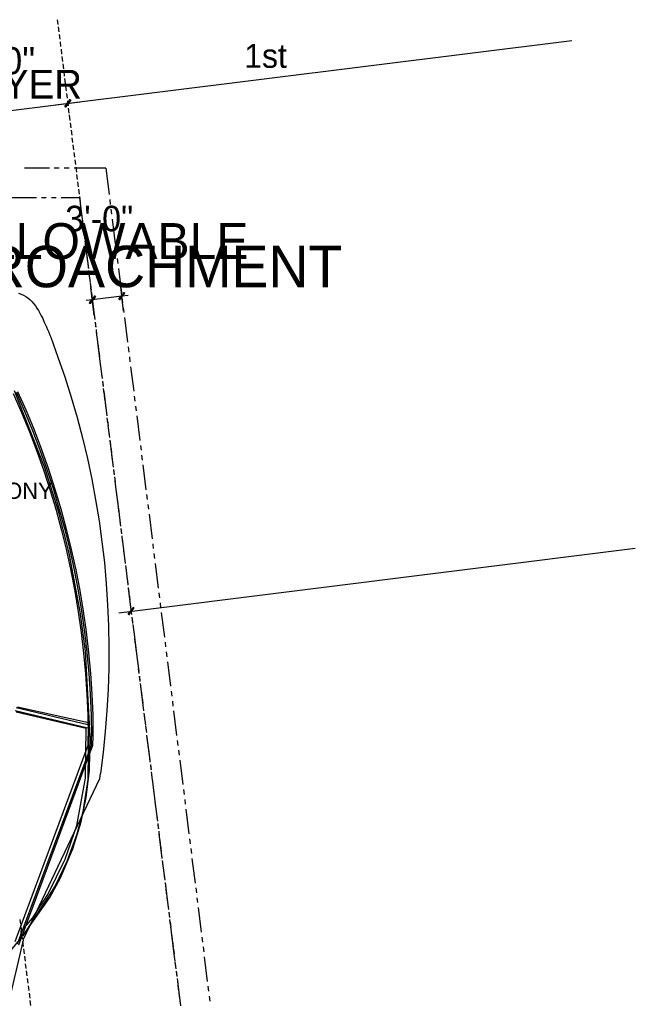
# Model space of a CAD drawing. Header units: feet. Extents: x -79 to 198, y -22 to 181.
# Tile 318 of 318: x 136 to 198, y 79 to 178. Entities that reach past the tile are written whole.
import ezdxf
from ezdxf.enums import TextEntityAlignment as Align

# ---------------------------------------------------------------- set-up
doc = ezdxf.new("R2010")
doc.units = ezdxf.units.FT
for name, color, linetype in [('A-AREA-UNIDAD', 30, 'CONTINUOUS'), ('A-LINEA', 7, 'CONTINUOUS'), ('A-LINEA-FINA', 9, 'CONTINUOUS'), ('A-TEXTO-PDF', 3, 'CONTINUOUS')]:
    doc.layers.add(name, color=color, linetype=linetype)

msp = doc.modelspace()

# ---------------------------------------------------------------- linework, layer by layer
at = {"layer": 'A-AREA-UNIDAD'}
for points in [[(136.08, 108.9244), (143.232, 107.3244), (143.168, 101.5644), (142.64, 98.3289), (142.048, 96.0533), (141.04, 93.2978), (139.872, 90.8444), (136.608, 85.8133), (139.328, 89.6533), (140.4, 91.6444), (141.632, 94.5778), (142.48, 97.2978), (143.008, 99.7689), (143.328, 102.5244), (143.392, 105.9378), (142.912, 114.5244), (142.4, 118.4889), (141.28, 124.4089), (140.192, 128.6578), (138.8, 133.1378), (135.76, 140.7822)], [(133.76, 82.2933), (136.4, 85.5644), (136.448, 86.24), (137.568, 87.5733), (139.12, 89.9733), (140.88, 93.5289), (142.048, 96.9244), (142.912, 101.7244), (143.008, 106.7378), (135.92, 108.3733)]]:
    msp.add_lwpolyline(points, dxfattribs=at)
at = {"layer": 'A-LINEA'}
for p, q in [((140.08, 178.2444), (140.1333, 177.7511)), ((140.1733, 177.5111), (140.2267, 177.0044)), ((139.8933, 169.6444), (191.9867, 176.1511)), ((140.2667, 176.7644), (140.32, 176.2711)), ((140.36, 176.0178), (140.4133, 175.5244)), ((140.4533, 175.2711), (140.5067, 174.7778)), ((140.5467, 174.5244), (140.6, 174.0311)), ((140.64, 173.7911), (140.6933, 173.2844)), ((140.7333, 173.0444), (140.7867, 172.5511)), ((140.8133, 172.2978), (140.88, 171.8044)), ((140.9067, 171.5511), (140.9733, 171.0578)), ((125.0133, 167.7778), (142.3733, 169.9511)), ((141, 170.8044), (141.0667, 170.3111)), ((141.0933, 170.0578), (141.16, 169.5644)), ((141.1867, 169.3244), (141.2533, 168.8178)), ((141.28, 168.6578), (141.2933, 168.5511)), ((141.28, 168.6578), (141.2933, 168.5511)), ((141.28, 168.5778), (141.3467, 168.0844)), ((141.3733, 167.8311), (141.44, 167.3378)), ((141.4667, 167.0844), (141.5333, 166.5911)), ((141.56, 166.3378), (141.6267, 165.8444)), ((141.6533, 165.6044), (141.72, 165.0978)), ((141.7467, 164.8578), (141.8133, 164.3644)), ((141.84, 164.1111), (141.9067, 163.6178)), ((139.28, 163.2578), (136.7733, 163.2578)), ((140.28, 163.2578), (139.7733, 163.2578)), ((141.28, 163.2578), (140.7733, 163.2578)), ((144.9733, 163.2578), (141.7733, 163.2578)), ((141.9333, 163.3644), (142, 162.8711)), ((144.9733, 163.2578), (145.3067, 160.5911)), ((142.0267, 162.6178), (142.0933, 162.1244)), ((142.12, 161.8711), (142.1867, 161.3778)), ((142.2133, 161.1378), (142.28, 160.6311)), ((137.9733, 160.2578), (135.48, 160.2578)), ((138.9733, 160.2578), (138.48, 160.2578)), ((139.9733, 160.2578), (139.48, 160.2578)), ((142.32, 160.2578), (140.48, 160.2578)), ((142.3067, 160.3911), (142.3733, 159.8978)), ((142.32, 160.2578), (142.5867, 158.1111)), ((145.3733, 160.0978), (145.4267, 159.6044)), ((142.4, 159.6444), (142.4667, 159.1511)), ((145.4933, 159.1111), (145.5467, 158.6044)), ((142.4933, 158.8978), (142.56, 158.4044)), ((142.5867, 158.1511), (142.6533, 157.6578)), ((145.6133, 158.1111), (145.92, 155.6311)), ((142.6533, 157.6178), (142.72, 157.1244)), ((142.68, 157.4178), (142.7467, 156.9111)), ((142.7733, 156.6711), (142.84, 156.1778)), ((142.7733, 156.6311), (142.84, 156.1378)), ((142.8667, 155.9244), (142.9333, 155.4311)), ((142.9067, 155.6311), (143.2133, 153.1511)), ((142.96, 155.1778), (143.0133, 154.6844)), ((145.9867, 155.1378), (146.0533, 154.6444)), ((143.0533, 154.4311), (143.1067, 153.9378)), ((146.1067, 154.1378), (146.1733, 153.6444)), ((143.1467, 153.6844), (143.2, 153.1911)), ((146.24, 153.1511), (146.5467, 150.6711)), ((143.24, 152.9511), (143.2933, 152.4444)), ((143.2667, 152.6578), (143.3333, 152.1644)), ((143.3333, 152.2044), (143.3867, 151.7111)), ((143.4, 151.6711), (143.4533, 151.1644)), ((143.4267, 151.4578), (143.48, 150.9644)), ((143.8, 148.4444), (143.4667, 151.2178)), ((146.7733, 148.8178), (146.44, 151.5911)), ((143.52, 150.7111), (143.5733, 150.2178)), ((143.52, 150.6711), (143.8267, 148.1911)), ((146.6, 150.1778), (146.6667, 149.6844)), ((143.6133, 149.9644), (143.6667, 149.4711)), ((143.7067, 149.2311), (143.76, 148.7244)), ((146.7333, 149.1778), (146.7867, 148.6844)), ((143.8, 148.4844), (143.8533, 147.9778)), ((146.8533, 148.1911), (147.16, 145.7111)), ((143.8933, 147.7378), (143.9467, 147.2444)), ((143.8933, 147.6978), (143.96, 147.2044)), ((143.9867, 146.9911), (144.04, 146.4978)), ((144.0133, 146.6978), (144.08, 146.2044)), ((144.0667, 146.2444), (144.1333, 145.7511)), ((144.1467, 145.7111), (144.4533, 143.2311)), ((144.16, 145.4978), (144.2267, 145.0044)), ((147.2267, 145.2178), (147.2933, 144.7111)), ((144.2533, 144.7644), (144.32, 144.2578)), ((147.3467, 144.2178), (147.4133, 143.7244)), ((144.3467, 144.0178), (144.4133, 143.5244)), ((144.44, 143.2711), (144.5067, 142.7778)), ((147.48, 143.2311), (147.7867, 140.7511)), ((144.5067, 142.7378), (144.5733, 142.2444)), ((144.5333, 142.5244), (144.6, 142.0311)), ((144.6267, 141.7778), (144.6933, 141.2844)), ((144.64, 141.7378), (144.6933, 141.2444)), ((144.72, 141.0444), (144.7867, 140.5378)), ((144.76, 140.7511), (145.0667, 138.2711)), ((144.8133, 140.2978), (144.88, 139.7911)), ((147.84, 140.2444), (147.9067, 139.7511)), ((144.9067, 139.5511), (144.9733, 139.0578)), ((147.9733, 139.2578), (148.0267, 138.7644)), ((145, 138.8044), (145.0667, 138.3111)), ((148.0933, 138.2711), (148.4, 135.7911)), ((145.0933, 138.0578), (145.16, 137.5644)), ((145.1333, 137.7778), (145.2, 137.2711)), ((145.1867, 137.3111), (145.2533, 136.8178)), ((145.2533, 136.7778), (145.32, 136.2844)), ((145.28, 136.5778), (145.3467, 136.0711)), ((145.3733, 135.8311), (145.44, 135.3378)), ((145.3733, 135.7911), (145.6933, 133.3111)), ((148.4667, 135.2844), (148.5333, 134.7911)), ((145.4667, 135.0844), (145.5333, 134.5911)), ((145.56, 134.3378), (145.6267, 133.8444)), ((148.5867, 134.2978), (148.6533, 133.8044)), ((145.6533, 133.5911), (145.72, 133.0978)), ((148.7067, 133.3111), (149.0267, 130.8178)), ((145.7467, 132.8444), (145.8133, 132.3511)), ((145.7467, 132.8044), (145.8133, 132.3111)), ((145.84, 132.1111), (145.9067, 131.6044)), ((145.88, 131.8178), (145.9333, 131.3244)), ((145.9333, 131.3644), (146, 130.8711)), ((146, 130.8311), (146.3067, 128.3511)), ((146.0267, 130.6178), (146.0933, 130.1244)), ((149.08, 130.3244), (149.1467, 129.8311)), ((146.12, 129.8711), (146.1867, 129.3778)), ((149.2133, 129.3378), (149.2667, 128.8444)), ((146.2133, 129.1244), (146.2667, 128.6311)), ((146.3067, 128.3911), (146.36, 127.8844)), ((149.3333, 128.3378), (149.64, 125.8578)), ((146.3733, 127.8444), (146.4267, 127.3511)), ((146.4, 127.6444), (146.4533, 127.1511)), ((146.4933, 126.8978), (146.5467, 126.4044)), ((146.4933, 126.8578), (146.56, 126.3644)), ((146.5867, 126.1511), (146.64, 125.6578)), ((146.6133, 125.8711), (146.9333, 123.3778)), ((146.68, 125.4044), (146.7333, 124.9111)), ((149.7067, 125.3644), (149.76, 124.8711)), ((146.2933, 118.4044), (198.3867, 124.9111)), ((146.7733, 124.6578), (146.8267, 124.1644)), ((149.8267, 124.3778), (149.8933, 123.8711)), ((146.8667, 123.9244), (146.92, 123.4178)), ((149.9467, 123.3778), (150.2667, 120.8978)), ((146.96, 123.1778), (147.0133, 122.6844)), ((146.9867, 122.8844), (147.0533, 122.3911)), ((147.0533, 122.4311), (147.1067, 121.9378)), ((147.12, 121.8978), (147.1733, 121.4044)), ((147.1467, 121.6844), (147.2, 121.1911)), ((147.24, 120.9378), (147.2933, 120.4444)), ((147.24, 120.8978), (147.5467, 118.4178)), ((150.32, 120.4044), (150.3867, 119.9111)), ((147.32, 120.2044), (147.3867, 119.6978)), ((147.4133, 119.4578), (147.48, 118.9644)), ((150.4533, 119.4178), (150.5067, 118.9111)), ((147.5067, 118.7111), (147.5733, 118.2178)), ((150.5733, 118.4178), (150.88, 115.9378)), ((147.6, 117.9644), (147.6667, 117.4711)), ((147.6133, 117.9244), (147.6667, 117.4311)), ((147.6667, 117.4311), (147.68, 117.3244)), ((147.6933, 117.2178), (147.76, 116.7244)), ((147.7333, 116.9378), (147.8, 116.4311)), ((147.7867, 116.4711), (147.8533, 115.9778)), ((147.8533, 115.9378), (148.1733, 113.4578)), ((147.88, 115.7378), (147.9467, 115.2311)), ((150.9467, 115.4444), (151, 114.9511)), ((147.9733, 114.9911), (148.04, 114.4978)), ((151.0667, 114.4444), (151.1333, 113.9511)), ((148.0667, 114.2444), (148.1333, 113.7511)), ((148.16, 113.4978), (148.2267, 113.0044)), ((151.1867, 113.4578), (151.5067, 110.9778)), ((148.2267, 112.9644), (148.2933, 112.4711)), ((148.2533, 112.7511), (148.32, 112.2578)), ((148.3467, 112.0178), (148.4133, 111.5111)), ((148.36, 111.9778), (148.4133, 111.4711)), ((148.44, 111.2711), (148.5067, 110.7644)), ((148.48, 110.9778), (148.7867, 108.4978)), ((148.5333, 110.5244), (148.6, 110.0311)), ((151.56, 110.4844), (151.6267, 109.9778)), ((148.6267, 109.7778), (148.6933, 109.2844)), ((151.6933, 109.4844), (151.7467, 108.9911)), ((135.84, 108.5244), (143.1733, 106.7911)), ((135.92, 108.8444), (143.1733, 107.1378)), ((148.72, 109.0311), (148.7867, 108.5378)), ((151.8133, 108.4978), (152.12, 106.0178)), ((148.8133, 108.2844), (148.88, 107.7911)), ((148.8533, 108.0044), (148.9067, 107.5111)), ((148.9067, 107.5511), (148.9733, 107.0444)), ((148.9733, 107.0044), (149.04, 106.5111)), ((149, 106.8044), (149.0667, 106.3111)), ((143.1869, 105.028), (143.1997, 105.9552)), ((143.5203, 105.0269), (143.5331, 105.9568)), ((143.6803, 105.0238), (143.6931, 105.9576)), ((149.0933, 106.0578), (149.16, 105.5644)), ((149.0933, 106.0178), (149.4133, 103.5378)), ((152.1867, 105.5244), (152.24, 105.0178)), ((135.8213, 85.2257), (143.1824, 105.0287)), ((136.07, 85.0038), (143.5158, 105.0259)), ((136.1894, 84.8884), (143.6759, 105.0232)), ((149.1867, 105.3111), (149.2533, 104.8178)), ((149.28, 104.5644), (149.3467, 104.0711)), ((152.3067, 104.5244), (152.3733, 104.0311)), ((149.3733, 103.8311), (149.4267, 103.3244)), ((152.4267, 103.5378), (152.7467, 101.0578)), ((149.4667, 103.0844), (149.52, 102.5778)), ((149.4667, 103.0444), (149.5333, 102.5378)), ((149.56, 102.3378), (149.6133, 101.8444)), ((136.6379, 85.3849), (144.3559, 101.6689)), ((144.3628, 101.6657), (144.438, 102.1682)), ((149.5867, 102.0444), (149.6533, 101.5511)), ((149.6533, 101.5911), (149.7067, 101.0978)), ((149.72, 101.0578), (150.0267, 98.5778)), ((149.7467, 100.8444), (149.8, 100.3511)), ((152.8, 100.5511), (152.8667, 100.0578)), ((149.84, 100.0978), (149.8933, 99.6044)), ((149.9333, 99.3644), (149.9867, 98.8578)), ((152.9333, 99.5644), (152.9867, 99.0711)), ((150.0267, 98.6178), (150.08, 98.1244)), ((153.0533, 98.5778), (153.36, 96.0978)), ((150.0933, 98.0844), (150.1467, 97.5778)), ((150.12, 97.8711), (150.1733, 97.3778)), ((150.2133, 97.1244), (150.2667, 96.6311)), ((150.2133, 97.0844), (150.28, 96.5911)), ((150.3067, 96.3778), (150.36, 95.8844)), ((150.3333, 96.0978), (150.64, 93.6178)), ((150.4, 95.6311), (150.4533, 95.1378)), ((153.4267, 95.5911), (153.48, 95.0978)), ((150.4933, 94.8978), (150.5467, 94.3911)), ((153.5467, 94.6044), (153.6133, 94.1111)), ((150.5733, 94.1511), (150.64, 93.6578)), ((150.6667, 93.4044), (150.7333, 92.9111)), ((153.6667, 93.6044), (153.9867, 91.1244)), ((150.7067, 93.1111), (150.7733, 92.6178)), ((150.76, 92.6578), (150.8267, 92.1644)), ((150.8267, 92.1244), (150.8933, 91.6311)), ((150.8533, 91.9111), (150.92, 91.4178)), ((150.9467, 91.1778), (151.0133, 90.6711)), ((150.96, 91.1378), (151.2667, 88.6578)), ((151.04, 90.4311), (151.1067, 89.9378)), ((154.04, 90.6311), (154.1067, 90.1378)), ((151.1333, 89.6844), (151.2, 89.1911)), ((154.16, 89.6444), (154.2267, 89.1511)), ((151.2267, 88.9378), (151.2933, 88.4444)), ((154.2933, 88.6444), (154.6, 86.1644)), ((136.2933, 87.4578), (136.36, 86.9644)), ((151.32, 88.1911), (151.3867, 87.6978)), ((151.3333, 88.1511), (151.3867, 87.6578)), ((151.4133, 87.4444), (151.48, 86.9511)), ((136.3867, 86.7244), (136.4533, 86.2178)), ((151.4533, 87.1644), (151.52, 86.6711)), ((151.5067, 86.7111), (151.5733, 86.2044)), ((136.48, 85.9778), (136.5467, 85.4844)), ((151.5733, 86.1644), (151.88, 83.6844)), ((151.6, 85.9644), (151.6667, 85.4711)), ((154.6667, 85.6711), (154.72, 85.1778)), ((136.6481, 85.3763), (130.3393, 58.7828)), ((136.5733, 85.2311), (136.64, 84.7378)), ((136.6667, 84.4844), (136.7333, 83.9911)), ((151.6933, 85.2178), (151.76, 84.7244)), ((151.7867, 84.4711), (151.8533, 83.9778)), ((154.7867, 84.6844), (154.8533, 84.1778)), ((136.76, 83.7378), (136.8267, 83.2444)), ((151.88, 83.7244), (151.9467, 83.2311)), ((154.9067, 83.6844), (155.2133, 81.2044)), ((136.8533, 82.9911), (136.92, 82.4978)), ((151.9467, 83.1911), (152.0133, 82.6978)), ((151.9733, 82.9911), (152.04, 82.4844)), ((136.9467, 82.2578), (137.0133, 81.7511)), ((137.04, 81.5111), (137.1067, 81.0178)), ((152.0667, 82.2444), (152.1333, 81.7511)), ((152.0667, 82.2044), (152.1333, 81.7111)), ((152.16, 81.4978), (152.2267, 81.0044)), ((137.1333, 80.7644), (137.2, 80.2711)), ((152.2, 81.2044), (152.5067, 78.7244)), ((152.2533, 80.7511), (152.32, 80.2578)), ((155.28, 80.7111), (155.3467, 80.2178)), ((137.2267, 80.0178), (137.2933, 79.5244)), ((152.3467, 80.0044), (152.4133, 79.5111)), ((155.4, 79.7111), (155.4667, 79.2178)), ((137.32, 79.2711), (137.3867, 78.7778)), ((152.44, 79.2578), (152.5067, 78.7644))]:
    msp.add_line(p, q, dxfattribs=at)
for points in [[(136.16, 150.6444), (136.4267, 150.5644), (136.6667, 150.4578), (136.9067, 150.3244), (137.12, 150.1778), (137.32, 150.0044), (137.52, 149.8044), (137.6933, 149.5911), (137.8667, 149.3644), (138.0267, 149.1244), (138.1867, 148.8844), (138.32, 148.6311), (138.4667, 148.3778), (138.6133, 148.0844), (138.7333, 147.8044), (138.8667, 147.5378), (138.9867, 147.2578), (139.1067, 146.9778), (139.2133, 146.7111), (139.3333, 146.4178), (139.4133, 146.2044), (140.1467, 144.2044), (140.84, 142.1911), (141.48, 140.1511), (142.08, 138.1111), (142.6267, 136.0444), (143.12, 133.9644), (143.56, 131.8844), (143.9467, 129.7911), (144.2933, 127.6844), (144.5867, 125.5644), (144.8267, 123.4578), (145.0133, 121.3244), (145.16, 119.2044), (145.2533, 117.0711), (145.28, 114.9378), (145.2667, 112.8044), (145.2, 110.6711), (145.0933, 108.5378), (144.92, 106.4178), (144.7067, 104.2978), (144.4267, 102.1778)], [(147.2133, 150.4178), (146.6, 150.3511), (143.6133, 149.9778), (143, 149.9111)], [(135.6267, 140.5378), (136.4667, 138.6178), (137.2667, 136.6711), (138.0133, 134.7111), (138.7067, 132.7378), (139.36, 130.7378), (139.96, 128.7378), (140.5067, 126.7111), (141, 124.6711), (141.4533, 122.6178), (141.8533, 120.5644), (142.2, 118.4978), (142.4933, 116.4178), (142.7333, 114.3378), (142.92, 112.2444), (143.0667, 110.1511), (143.1467, 108.0578), (143.1867, 105.9644)], [(135.9333, 140.6711), (136.7733, 138.7378), (137.5733, 136.7911), (138.32, 134.8311), (139.0267, 132.8444), (139.68, 130.8444), (140.28, 128.8178), (140.8267, 126.7911), (141.3333, 124.7511), (141.7733, 122.6844), (142.1733, 120.6178), (142.52, 118.5511), (142.8133, 116.4578), (143.0667, 114.3778), (143.2533, 112.2711), (143.4, 110.1778), (143.48, 108.0711), (143.52, 105.9644)], [(136.08, 140.7378), (136.9333, 138.8044), (137.7333, 136.8578), (138.48, 134.8844), (139.1867, 132.8978), (139.84, 130.8844), (140.44, 128.8711), (140.9867, 126.8311), (141.4933, 124.7778), (141.9467, 122.7244), (142.3467, 120.6578), (142.6933, 118.5778), (142.9867, 116.4844), (143.2267, 114.3911), (143.4267, 112.2844), (143.56, 110.1778), (143.6533, 108.0711), (143.68, 105.9644)]]:
    msp.add_lwpolyline(points, dxfattribs=at)
at = {"layer": 'A-LINEA-FINA'}
for points in [[(141.3733, 170.1778), (140.8933, 169.4178), (140.8267, 169.4711), (141.3733, 170.1778), (141.3733, 170.1778)], [(140.8267, 169.4711), (140.8933, 169.4178), (141.3733, 170.1778), (140.8267, 169.4711)], [(141.44, 170.1111), (141.3733, 170.1778), (140.8933, 169.4178), (141.44, 170.1111)], [(140.8933, 169.4178), (141.3733, 170.1778), (141.44, 170.1111), (140.8933, 169.4178), (140.8933, 169.4178)], [(143.3067, 149.6578), (143.3867, 149.6044), (143.8533, 150.3644), (143.3067, 149.6578)], [(143.3867, 149.6044), (143.8533, 150.3644), (143.92, 150.2978), (143.3867, 149.6044), (143.3867, 149.6044)], [(146.8267, 150.7244), (146.36, 149.9644), (146.28, 150.0311), (146.8267, 150.7244), (146.8267, 150.7244)], [(146.9067, 150.6578), (146.8267, 150.7244), (146.36, 149.9644), (146.9067, 150.6578)], [(147.76, 118.9378), (147.2933, 118.1911), (147.2267, 118.2444), (147.76, 118.9378), (147.76, 118.9378)], [(147.84, 118.8844), (147.76, 118.9378), (147.2933, 118.1911), (147.84, 118.8844)]]:
    msp.add_lwpolyline(points, dxfattribs=at)

# ---------------------------------------------------------------- texts
at = {"layer": 'A-TEXTO-PDF'}
for s, height, p in [('15\'-0"', 2.736, (133.1857, 172.7394)), ('1st', 2.41, (161.0882, 173.389)), ('LAYER', 2.905, (136.2028, 170.2737)), ('3\'-0"', 2.576, (144.3072, 156.8929)), ('ALLOWABLE', 3.633, (144.6541, 154.0865)), ('ENCROACHMENT', 4.186, (144.8906, 151.2455)), ('BALCONY', 1.646, (134.3431, 129.8852))]:
    msp.add_text(s, height=height, dxfattribs=at).set_placement(p, align=Align.CENTER)

doc.saveas('drawing.dxf')
